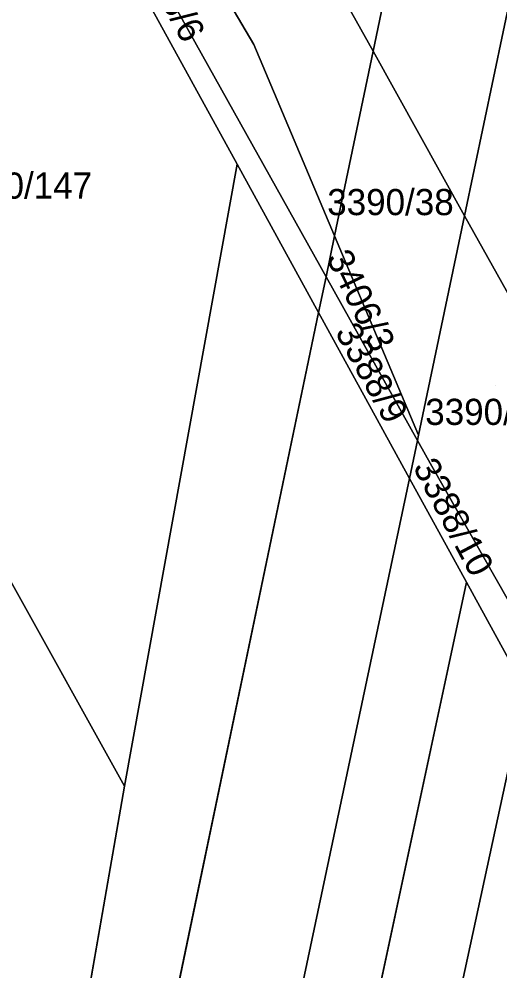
# Model space of a CAD drawing. Extents: x -262715 to -259381, y -1237238 to -1231182.
# Drawn here: x -261886.8 to -261850, y -1236094.5 to -1236021.8 of the extents above; entities that cross this region are included whole.
import ezdxf

# ---------------------------------------------------------------- set-up
doc = ezdxf.new("R2010")
doc.units = 0
for name, color, linetype in [('body_kn', 7, 'Continuous'), ('kladpar_druhypozemkov', 7, 'Continuous'), ('kladpar_hranice', 7, 'Continuous'), ('kladpar_parcelnecisla', 7, 'Continuous'), ('kladpar_plochy', 7, 'Continuous')]:
    doc.layers.add(name, color=color, linetype=linetype)

msp = doc.modelspace()

# ---------------------------------------------------------------- linework, layer by layer
at = {"layer": 'body_kn'}
for p, q in [((-261868.87, -1236023.76), (-261868.87, -1236023.76)), ((-261859.75, -1236024.28), (-261859.75, -1236024.28)), ((-261859.75, -1236024.28), (-261859.75, -1236024.28)), ((-261870.13, -1236032.91), (-261870.13, -1236032.91)), ((-261870.13, -1236032.91), (-261870.13, -1236032.91)), ((-261852.75, -1236036.84), (-261852.75, -1236036.84)), ((-261852.75, -1236036.84), (-261852.75, -1236036.84)), ((-261862.69, -1236038.39), (-261862.69, -1236038.39)), ((-261862.69, -1236038.39), (-261862.69, -1236038.39)), ((-261863.34, -1236041.51), (-261863.34, -1236041.51)), ((-261863.91, -1236044.23), (-261863.91, -1236044.23)), ((-261856.36, -1236054.03), (-261856.36, -1236054.03)), ((-261856.27, -1236053.61), (-261856.27, -1236053.61)), ((-261855.26, -1236055.99), (-261855.26, -1236055.99)), ((-261857.11, -1236056.63), (-261857.11, -1236056.63)), ((-261856.96, -1236056.91), (-261856.96, -1236056.91)), ((-261856.96, -1236056.91), (-261856.96, -1236056.91)), ((-261852.61, -1236064.84), (-261852.61, -1236064.84)), ((-261852.61, -1236064.84), (-261852.61, -1236064.84)), ((-261878.75, -1236080.43), (-261878.75, -1236080.43)), ((-261878.75, -1236080.43), (-261878.75, -1236080.43))]:
    msp.add_line(p, q, dxfattribs=at)
at = {"layer": 'kladpar_druhypozemkov'}
for p, q in [((-261857.93, -1236034.59), (-261857.93, -1236034.59)), ((-261861.87, -1236041.32), (-261861.87, -1236041.32)), ((-261861.67, -1236047.06), (-261861.67, -1236047.06)), ((-261850.42, -1236049.82), (-261850.42, -1236049.82)), ((-261855.58, -1236057.19), (-261855.58, -1236057.19))]:
    msp.add_line(p, q, dxfattribs=at)
at = {"layer": 'kladpar_hranice'}
for p, q in [((-261862.69, -1236038.39), (-261859.75, -1236024.28)), ((-261859.75, -1236024.28), (-261862.69, -1236038.39)), ((-261859.75, -1236024.28), (-261852.75, -1236036.84)), ((-261852.75, -1236036.84), (-261859.75, -1236024.28)), ((-261878.75, -1236080.43), (-261905.48, -1236032.36)), ((-261870.13, -1236032.91), (-261878.75, -1236080.43)), ((-261863.91, -1236044.23), (-261870.13, -1236032.91)), ((-261870.13, -1236032.91), (-261863.91, -1236044.23)), ((-261852.75, -1236036.84), (-261856.27, -1236053.61)), ((-261856.27, -1236053.61), (-261852.75, -1236036.84)), ((-261863.34, -1236041.51), (-261862.69, -1236038.39)), ((-261862.69, -1236038.39), (-261863.34, -1236041.51)), ((-261856.27, -1236053.61), (-261862.69, -1236038.39)), ((-261862.69, -1236038.39), (-261856.27, -1236053.61)), ((-261863.34, -1236041.51), (-261863.91, -1236044.23)), ((-261863.91, -1236044.23), (-261863.34, -1236041.51)), ((-261863.34, -1236041.51), (-261856.36, -1236054.03)), ((-261856.36, -1236054.03), (-261863.34, -1236041.51)), ((-261856.36, -1236054.03), (-261856.96, -1236056.91)), ((-261856.96, -1236056.91), (-261856.36, -1236054.03)), ((-261856.36, -1236054.03), (-261856.27, -1236053.61)), ((-261856.27, -1236053.61), (-261856.36, -1236054.03)), ((-261856.96, -1236056.91), (-261852.61, -1236064.84)), ((-261852.61, -1236064.84), (-261856.96, -1236056.91)), ((-261901.85, -1236294.78), (-261852.61, -1236064.84)), ((-261848.11, -1236073.06), (-261852.61, -1236064.84))]:
    msp.add_line(p, q, dxfattribs=at)
for points in [[(-262014.03, -1235788.7), (-262026.68, -1235770.18), (-262038.26, -1235753.76), (-262038.95, -1235752.79), (-262050.13, -1235737.71), (-262068.89, -1235713.4), (-262073.43, -1235707.73), (-262085.41, -1235692.75), (-262084, -1235691.81), (-262072.62, -1235706.19), (-262070.25, -1235709.18), (-262067.92, -1235712.13), (-262048.81, -1235736.4), (-262038.27, -1235751.02), (-262025.06, -1235769.46), (-262005.84, -1235797.58), (-261988.46, -1235824.18), (-261965.38, -1235860.68), (-261953.11, -1235881.41), (-261933.41, -1235915.49), (-261920, -1235939.19), (-261895.09, -1235984.6), (-261879.4, -1236012.74), (-261863.34, -1236041.51)], [(-261863.34, -1236041.51), (-261879.4, -1236012.74), (-261895.09, -1235984.6), (-261920, -1235939.19), (-261933.41, -1235915.49), (-261953.11, -1235881.41), (-261965.38, -1235860.68), (-261988.46, -1235824.18), (-262005.84, -1235797.58), (-262025.06, -1235769.46), (-262038.27, -1235751.02), (-262048.81, -1235736.4), (-262067.92, -1235712.13), (-262070.25, -1235709.18)], [(-262043.62, -1235737.36), (-262035.55, -1235748.56), (-262022.27, -1235766.94), (-262003.02, -1235795.01), (-261985.22, -1235821.68), (-261961.71, -1235859.09), (-261949.6, -1235879.27), (-261929.94, -1235914.05), (-261916.67, -1235937.68), (-261891.92, -1235982.24), (-261876.27, -1236011.18), (-261868.87, -1236023.76), (-261862.69, -1236038.39)], [(-261862.69, -1236038.39), (-261868.87, -1236023.76), (-261876.27, -1236011.18), (-261891.92, -1235982.24), (-261916.67, -1235937.68), (-261929.94, -1235914.05), (-261949.6, -1235879.27), (-261961.71, -1235859.09), (-261985.22, -1235821.68), (-262003.02, -1235795.01), (-262022.27, -1235766.94), (-262035.55, -1235748.56), (-262043.62, -1235737.36)], [(-261870.13, -1236032.91), (-261880.68, -1236013.69), (-261889.14, -1235998.72), (-261894.17, -1235989.82)], [(-261889.14, -1235998.72), (-261880.68, -1236013.69), (-261870.13, -1236032.91)], [(-261859.75, -1236024.28), (-261866, -1236013.06), (-261857.11, -1236008.02)], [(-261857.11, -1236008.02), (-261866, -1236013.06), (-261859.75, -1236024.28)], [(-261852.75, -1236036.84), (-261848.33, -1236015.75), (-261856.94, -1236010.82), (-261859.75, -1236024.28)], [(-261859.75, -1236024.28), (-261856.94, -1236010.82), (-261848.33, -1236015.75), (-261852.75, -1236036.84)], [(-261905.48, -1236032.36), (-261878.75, -1236080.43), (-261890.24, -1236146.3), (-261895.14, -1236158.63), (-261902.75, -1236165.85), (-261911.83, -1236210.96), (-261912.69, -1236226.84), (-261923.55, -1236254.03), (-261935.69, -1236262.22), (-261984.07, -1236323.49)], [(-261984.07, -1236323.49), (-261935.69, -1236262.22), (-261923.55, -1236254.03), (-261912.69, -1236226.84), (-261911.83, -1236210.96), (-261902.75, -1236165.85), (-261895.14, -1236158.63), (-261890.24, -1236146.3), (-261878.75, -1236080.43), (-261870.13, -1236032.91)], [(-261852.75, -1236036.84), (-261847.06, -1236047.05), (-261843.77, -1236053)], [(-261843.77, -1236053), (-261847.06, -1236047.05), (-261852.75, -1236036.84)], [(-261856.96, -1236056.91), (-261906.56, -1236291.21), (-261914.23, -1236285.3), (-261863.91, -1236044.23)], [(-261863.91, -1236044.23), (-261914.23, -1236285.3), (-261906.56, -1236291.21), (-261901.85, -1236294.78), (-261896.9, -1236298.59), (-261892.67, -1236301.85), (-261886.52, -1236306.43), (-261880.24, -1236311.16), (-261874.86, -1236315.21), (-261871.99, -1236317.38), (-261869.38, -1236319.34), (-261863.92, -1236323.46), (-261857.63, -1236328.2), (-261851.63, -1236332.73), (-261845.42, -1236337.41), (-261841.95, -1236340.02), (-261837.81, -1236343.14), (-261834.08, -1236345.95), (-261830.49, -1236348.66), (-261827.53, -1236350.89), (-261824.67, -1236352.95), (-261822.17, -1236354.77), (-261818.71, -1236357.31), (-261816.38, -1236359.01)], [(-261863.91, -1236044.23), (-261857.11, -1236056.63), (-261856.96, -1236056.91)], [(-261856.96, -1236056.91), (-261857.11, -1236056.63), (-261863.91, -1236044.23)], [(-261856.36, -1236054.03), (-261855.26, -1236055.99), (-261847.4, -1236069.77)], [(-261847.4, -1236069.77), (-261855.26, -1236055.99), (-261856.36, -1236054.03)], [(-261852.61, -1236064.84), (-261901.85, -1236294.78), (-261906.56, -1236291.21), (-261856.96, -1236056.91)], [(-261852.61, -1236064.84), (-261848.11, -1236073.06), (-261896.9, -1236298.59)], [(-261843.6, -1236081.29), (-261892.67, -1236301.85), (-261896.9, -1236298.59), (-261848.11, -1236073.06)]]:
    msp.add_lwpolyline(points, dxfattribs=at)
at = {"layer": 'kladpar_plochy'}
for p, q in [((-261878.75, -1236080.43), (-261870.13, -1236032.91)), ((-261870.13, -1236032.91), (-261863.91, -1236044.23)), ((-261863.91, -1236044.23), (-261914.23, -1236285.3)), ((-261890.24, -1236146.3), (-261878.75, -1236080.43))]:
    msp.add_line(p, q, dxfattribs=at)
for points in [[(-261909.84, -1235934.89), (-261885.82, -1235978.08), (-261868.21, -1236009.58), (-261860.49, -1236005.19), (-261857.11, -1236008.02), (-261866, -1236013.06), (-261859.75, -1236024.28), (-261862.69, -1236038.39), (-261868.87, -1236023.76), (-261876.27, -1236011.18), (-261891.92, -1235982.24), (-261916.67, -1235937.68)], [(-261916.67, -1235937.68), (-261891.92, -1235982.24), (-261876.27, -1236011.18), (-261868.87, -1236023.76), (-261862.69, -1236038.39), (-261863.34, -1236041.51), (-261879.4, -1236012.74), (-261895.09, -1235984.6), (-261920, -1235939.19)], [(-261920, -1235939.19), (-261895.09, -1235984.6), (-261879.4, -1236012.74), (-261863.34, -1236041.51), (-261863.91, -1236044.23), (-261870.13, -1236032.91), (-261880.68, -1236013.69), (-261889.14, -1235998.72), (-261894.17, -1235989.82), (-261896.63, -1235985.47), (-261914.96, -1235952.41)], [(-261905.48, -1236032.36), (-261878.75, -1236080.43), (-261890.24, -1236146.3)]]:
    msp.add_lwpolyline(points, dxfattribs=at)
for points in [[(-261889.14, -1235998.72), (-261880.68, -1236013.69), (-261870.13, -1236032.91), (-261878.75, -1236080.43), (-261905.48, -1236032.36), (-261904.41, -1236029.4), (-261903.22, -1236026.11), (-261901.16, -1236020.4), (-261898.57, -1236013.22), (-261897.36, -1236009.87), (-261896.15, -1236006.52), (-261895.79, -1236005.52)], [(-261856.75, -1236008.32), (-261849.68, -1236012.36), (-261839.1, -1236031.45), (-261843.77, -1236053), (-261847.06, -1236047.05), (-261852.75, -1236036.84), (-261848.33, -1236015.75), (-261856.94, -1236010.82), (-261859.75, -1236024.28), (-261866, -1236013.06), (-261857.11, -1236008.02)], [(-261852.75, -1236036.84), (-261859.75, -1236024.28), (-261856.94, -1236010.82), (-261848.33, -1236015.75)], [(-261859.75, -1236024.28), (-261852.75, -1236036.84), (-261856.27, -1236053.61), (-261862.69, -1236038.39)], [(-261852.75, -1236036.84), (-261847.06, -1236047.05), (-261843.77, -1236053), (-261847.4, -1236069.77), (-261855.26, -1236055.99), (-261856.36, -1236054.03), (-261856.27, -1236053.61)], [(-261862.69, -1236038.39), (-261856.27, -1236053.61), (-261856.36, -1236054.03), (-261863.34, -1236041.51)], [(-261856.96, -1236056.91), (-261857.11, -1236056.63), (-261863.91, -1236044.23), (-261863.34, -1236041.51), (-261856.36, -1236054.03)], [(-261856.96, -1236056.91), (-261906.56, -1236291.21), (-261914.23, -1236285.3), (-261863.91, -1236044.23), (-261857.11, -1236056.63)], [(-261852.61, -1236064.84), (-261856.96, -1236056.91), (-261856.36, -1236054.03), (-261855.26, -1236055.99), (-261847.4, -1236069.77), (-261848.11, -1236073.06)], [(-261852.61, -1236064.84), (-261901.85, -1236294.78), (-261906.56, -1236291.21), (-261856.96, -1236056.91)], [(-261901.85, -1236294.78), (-261852.61, -1236064.84), (-261848.11, -1236073.06), (-261896.9, -1236298.59)], [(-261843.6, -1236081.29), (-261892.67, -1236301.85), (-261896.9, -1236298.59), (-261848.11, -1236073.06)]]:
    msp.add_lwpolyline(points, close=True, dxfattribs=at)

# ---------------------------------------------------------------- texts
at = {"layer": 'kladpar_parcelnecisla'}
for s, rotation, p in [('3388/6', 298, (-261878.106, -1236016.541)), ('3406/3', 296, (-261863.358, -1236040.057)), ('3388/9', 299, (-261862.696, -1236045.739)), ('3388/10', 298, (-261856.739, -1236056.049))]:
    msp.add_text(s, height=2, rotation=rotation, dxfattribs=at).set_placement(p)
for s, p in [('1600/147', (-261892.379, -1236035.54)), ('3390/38', (-261863.253, -1236036.8)), ('3390/68', (-261855.761, -1236052.83))]:
    msp.add_text(s, height=2, dxfattribs=at).set_placement(p)

doc.saveas('drawing.dxf')
